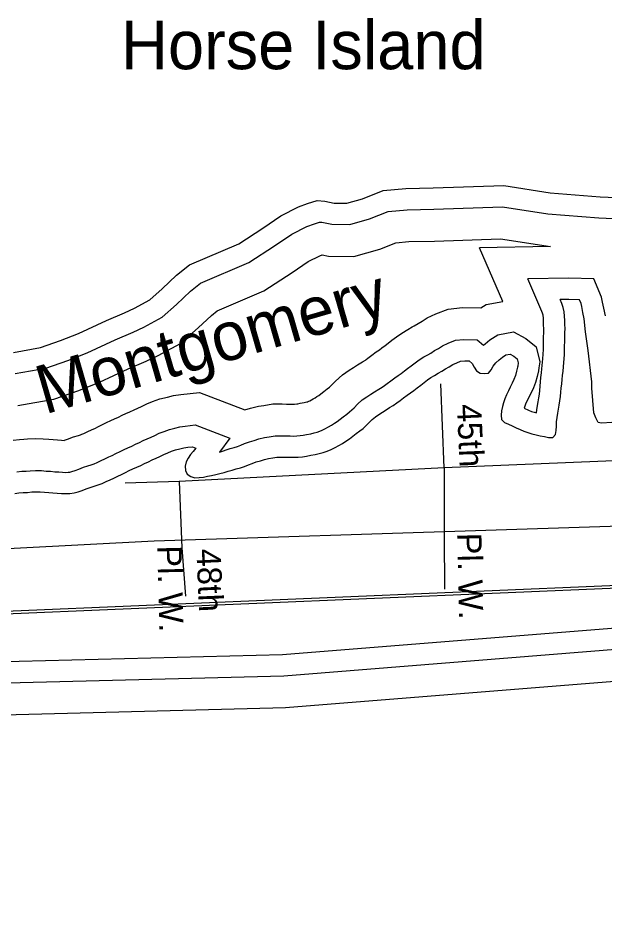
# Model space of a CAD drawing. Extents: x 2104537 to 2336408, y 34176 to 229611.
# Drawn here: x 2240453 to 2242267, y 59625 to 62406 of the extents above; entities that cross this region are included whole.
import ezdxf

# ---------------------------------------------------------------- set-up
doc = ezdxf.new("R2010")
doc.units = 0
for name, color, linetype in [('Exist Boundary Political City Limit New', 7, 'Continuous'), ('Exist Boundary Political CountyLine', 7, 'Continuous'), ('Exist Hydrographic Buffer Line', 7, 'Continuous'), ('Exist Hydrographic Creek Single Shore', 7, 'Continuous'), ('Exist Hydrographic Island Label', 7, 'Continuous'), ('Exist Hydrographic Island Shore', 7, 'Continuous'), ('Exist Road Non-System Type 51', 7, 'Continuous'), ('Exist Road Non-System Type 51 Label', 7, 'Continuous'), ('Exist Road Secondary Type 51 Attributed', 7, 'Continuous'), ('Map Preparation Boundary City Limit Buffer Line', 7, 'Continuous'), ('Old_Level_32', 7, 'Continuous')]:
    doc.layers.add(name, color=color, linetype=linetype)

msp = doc.modelspace()

# ---------------------------------------------------------------- linework, layer by layer
at = {"layer": 'Exist Boundary Political City Limit New'}
msp.add_lwpolyline([(2237354.5, 60336.3), (2239099.8, 60520.4), (2245609.5, 60794), (2248455.2, 60815.9), (2249575.8, 60873.1), (2251638.8, 60849.8), (2252920.8, 60814.8), (2254226.2, 60814.8), (2255659.8, 60779.8), (2256953.5, 60686.5), (2258317.2, 60569.8), (2259343, 60464.8), (2260788.2, 60394.8), (2261988.8, 60254.8), (2262932.8, 60173.2), (2263923.5, 60009.9), (2265660, 59729.9), (2267501.5, 59438.3), (2269413, 59158.3), (2271021.5, 58866.7), (2271662.5, 58747.9), (2271665, 58805.6), (2276511.8, 57837.8)], dxfattribs=at)
at = {"layer": 'Exist Boundary Political CountyLine'}
msp.add_lwpolyline([(2273900.4, 58318.4), (2272280.3, 58633.4), (2271021.5, 58866.7), (2269413.1, 59158.3), (2267501.6, 59438.3), (2265660.1, 59729.9), (2263923.4, 60009.9), (2262932.7, 60173.2), (2261988.7, 60254.8), (2260788.2, 60394.8), (2259342.9, 60464.8), (2258317.2, 60569.8), (2256953.6, 60686.5), (2255659.8, 60779.8), (2254226.2, 60814.8), (2252920.8, 60814.8), (2251638.7, 60849.8), (2249575.8, 60873.1), (2248235.4, 60814.8), (2246603.6, 60721.4), (2244086.1, 60639.8), (2242419.4, 60651.5), (2240228.2, 60558.1), (2237675.7, 60359.8)], dxfattribs=at)
at = {"layer": 'Exist Hydrographic Buffer Line'}
for points in [[(2245701.2, 60677.1), (2244413.4, 60626.6), (2241274, 60375.2), (2239807.3, 60337.7), (2238300.3, 60242), (2237193.1, 60217.4), (2236689.3, 60171.8), (2235867.2, 60048.2), (2235336.8, 59825.5), (2234397.3, 59910.1), (2233885.4, 59913.2), (2233580.2, 60058.3), (2233532.3, 60492.4), (2233482.7, 60606.4), (2233299.5, 60776.6), (2233097.5, 60859.8), (2232771.4, 60943.5), (2232613.7, 61062.2), (2232448, 61420.1), (2232349, 61568.5), (2232340.8, 61636.2), (2232154.7, 61952.9), (2231985.4, 62176.2)], [(2240444.5, 61308.5), (2240539, 61325.4), (2240607.1, 61349.3), (2240666.4, 61372.4), (2240753.3, 61413.1), (2240809.2, 61436.6), (2240842.2, 61452.2), (2240898.5, 61482.6), (2240943.1, 61522.1), (2240985.9, 61562.6), (2241017.1, 61587.4), (2241166.2, 61651.5), (2241245.6, 61702.7), (2241299.1, 61739.1), (2241345.8, 61762.9), (2241368.7, 61771.3), (2241384.5, 61776.2), (2241392.1, 61775.6), (2241422.4, 61769.7), (2241478, 61768.6), (2241538.8, 61786.1), (2241597.1, 61809.4), (2241654.9, 61814.5), (2241737.4, 61816.2), (2241949.6, 61823.3), (2242089.9, 61801.4), (2242247.5, 61789), (2242447.1, 61780.2)], [(2240452.2, 61209.9), (2240564.1, 61229.9), (2240641.3, 61256.9), (2240705.2, 61281.8), (2240793.2, 61323.1), (2240849.3, 61346.7), (2240886.6, 61364.3), (2240955.3, 61401.4), (2241009.6, 61449.5), (2241050.5, 61488.3), (2241068, 61502.2), (2241212.7, 61564.3), (2241300, 61620.6), (2241349.3, 61654.2), (2241385.2, 61672.5), (2241392.6, 61675.2), (2241412, 61671.4), (2241490.9, 61669.9), (2241570.8, 61692.8), (2241620.2, 61712.6), (2241660.2, 61716.2), (2241740, 61717.8), (2241943.7, 61724.6), (2242097.8, 61700.5)], [(2242097.8, 61700.5), (2241878.9, 61696.7)], [(2241951.1, 61531.4), (2241878.9, 61696.7)], [(2242267.6, 61487.4), (2242262.5, 61511), (2242258.6, 61529.1), (2242255.3, 61544.6), (2242232.2, 61601.6), (2242154.6, 61603.1), (2242028.2, 61600.9)], [(2242074.8, 61354.2), (2242076.1, 61383), (2242076.3, 61395.3), (2242076.6, 61408.4), (2242076.8, 61421.5), (2242077.1, 61435.6), (2242077.3, 61447.1), (2242077, 61459.3), (2242076.9, 61469.8), (2242076.1, 61479.8), (2242075.1, 61489), (2242073.9, 61494.8), (2242071.8, 61500.8), (2242028.2, 61600.9)], [(2241153.6, 61196.5), (2241170.9, 61202.1), (2241195.8, 61207.8), (2241212.2, 61210.5), (2241240.1, 61215.5), (2241269.5, 61215), (2241282.6, 61214.7), (2241295.7, 61214.5), (2241304.7, 61214.3), (2241307.7, 61214.4), (2241314.5, 61215.1), (2241317.5, 61215.4), (2241324.7, 61217.1), (2241337, 61219.4), (2241345.5, 61221.4), (2241348, 61222), (2241350, 61222.7), (2241351.9, 61223.5), (2241354.8, 61225), (2241364.6, 61230.4), (2241371, 61234), (2241376.6, 61237.5), (2241382.5, 61241.5), (2241388.5, 61246), (2241397.8, 61253.2), (2241408.2, 61261.2), (2241415, 61266.5), (2241418.4, 61269.5), (2241421.5, 61272.5), (2241433.5, 61285.3), (2241455.9, 61304.7), (2241475.9, 61318.9), (2241489.9, 61327.9), (2241502.1, 61335.8), (2241516.9, 61345), (2241526.4, 61350.5), (2241528.4, 61351.8), (2241534.3, 61356.4), (2241546, 61365.1), (2241559.7, 61375.4), (2241570, 61382.4), (2241577.6, 61388.2), (2241587.2, 61395.4), (2241596.6, 61402.6), (2241607.9, 61411.4), (2241622.2, 61422.1), (2241638.8, 61433.6), (2241657.4, 61445.1), (2241671.1, 61452.6), (2241676.7, 61455.8), (2241688.9, 61463.8), (2241701.6, 61470.9), (2241717.6, 61480.9), (2241743.6, 61493.2), (2241781.9, 61507.9), (2241826.6, 61512.6), (2241882.9, 61511.5), (2241899.3, 61522), (2241951.1, 61531.4)], [(2241075.2, 61066.4), (2241108.2, 61077), (2241120.7, 61080.7), (2241131.1, 61084), (2241141.7, 61087.9), (2241153.3, 61092.5), (2241168.2, 61098.2), (2241182.5, 61102.4), (2241197, 61107.1), (2241214.9, 61111.2), (2241228.9, 61113.5), (2241248, 61116.9), (2241267.6, 61116.6), (2241280.7, 61116.3), (2241293.8, 61116.1), (2241305.3, 61115.8), (2241314.4, 61116.1), (2241325, 61117.2), (2241333.9, 61118.2), (2241344.6, 61120.7), (2241357.3, 61123), (2241368.4, 61125.6), (2241376.9, 61127.7), (2241385.2, 61130.8), (2241393.1, 61133.9), (2241401.5, 61138.3), (2241412.4, 61144.3), (2241421.7, 61149.5), (2241430.5, 61155.2), (2241439.4, 61161.1), (2241448.2, 61167.8), (2241458.1, 61175.4), (2241468.5, 61183.4), (2241477.4, 61190.4), (2241484.8, 61196.7), (2241491.6, 61203.3), (2241501.8, 61214.3), (2241516.8, 61227.2), (2241531, 61237.3), (2241543.2, 61245.1), (2241554.8, 61252.7), (2241567.5, 61260.6), (2241577.9, 61266.6), (2241585.5, 61271.5), (2241594, 61278.1), (2241605.1, 61286.4), (2241616.9, 61295.3), (2241627.3, 61302.4), (2241636.7, 61309.4), (2241646.9, 61317.1), (2241656.9, 61324.8), (2241667.6, 61333.1), (2241679.7, 61342.2), (2241692.7, 61351.2), (2241706.9, 61360), (2241719.4, 61366.8), (2241728.2, 61371.9), (2241739.8, 61379.5), (2241751.7, 61386.2), (2241764.9, 61394.4), (2241782.4, 61402.7), (2241805.1, 61411.4), (2241830.9, 61414.1), (2241871.8, 61413.3), (2241891.4, 61396.3), (2241896.5, 61401), (2241911.1, 61412.7), (2241935.9, 61428.6), (2241984, 61437.3), (2242021.9, 61417.4), (2242053.7, 61390.8), (2242065, 61345.4), (2242062.3, 61326.6)], [(2242016.4, 61202), (2242030.2, 61196), (2242039.3, 61192), (2242047.8, 61189.3), (2242054.8, 61187.3), (2242056.1, 61196.5), (2242058.4, 61209.7), (2242060.5, 61221.8), (2242062.3, 61234.1), (2242063.9, 61245.5), (2242065, 61257), (2242066.2, 61270.1), (2242067.5, 61283.2), (2242068.8, 61297.1), (2242070.5, 61311), (2242071.9, 61323.3), (2242074.8, 61354.2)], [(2242062.3, 61326.6), (2242060.9, 61317.1), (2242057.1, 61299.4), (2242051.7, 61281.5), (2242045.3, 61265), (2242039.1, 61251.2), (2242032.6, 61237.8), (2242027, 61226.7), (2242022.4, 61217.1), (2242016.4, 61202)], [(2240438.7, 61103.3), (2240458.2, 61105.4), (2240471.3, 61105.8), (2240482.4, 61107), (2240505.8, 61108.3), (2240531.2, 61107.8), (2240548.3, 61106.1), (2240561.4, 61105.2), (2240574.7, 61104), (2240587.5, 61103.1), (2240595.7, 61102.3), (2240597.1, 61102.8), (2240605.8, 61106.1), (2240624.4, 61113), (2240640, 61117.6), (2240646.7, 61119.8), (2240650.5, 61121.2), (2240656.4, 61124), (2240668.6, 61129.6), (2240680.2, 61135), (2240692.4, 61140.7), (2240700, 61144.1), (2240710.2, 61149.6), (2240726.7, 61157.7), (2240739.5, 61163.4), (2240751.4, 61169.1), (2240763.3, 61174.4), (2240775.2, 61180.1), (2240786.3, 61185), (2240798.6, 61191.1), (2240811.7, 61196.8), (2240822.9, 61202.1), (2240834.8, 61207.5), (2240850.9, 61215.1), (2240869.1, 61222.1), (2240891.6, 61230.7), (2240915.2, 61236.3), (2240933.5, 61240.6), (2240956.6, 61244.4), (2241014.1, 61250.3), (2241153.6, 61196.5)], [(2240449.2, 61005.5), (2240464.9, 61007.1), (2240478, 61007.5), (2240490.4, 61008.8), (2240507.6, 61009.8), (2240525.6, 61009.4), (2240540.3, 61008), (2240553.4, 61007.1), (2240566.6, 61005.9), (2240579.4, 61005), (2240590.8, 61003.9), (2240599.3, 61003.8), (2240608.3, 61004.3), (2240613.5, 61004.8), (2240619.7, 61006.6), (2240629.8, 61009.9), (2240640.6, 61014), (2240655.6, 61019.6), (2240669.3, 61023.6), (2240679.3, 61027), (2240688.4, 61030.3), (2240697.7, 61034.6), (2240709.9, 61040.3), (2240721.5, 61045.6), (2240733.8, 61051.3), (2240743.7, 61055.9), (2240755, 61061.9), (2240768.5, 61068.5), (2240780.8, 61074), (2240792.7, 61079.7), (2240804.6, 61085.1), (2240816.5, 61090.7), (2240828.1, 61095.9), (2240840, 61101.8), (2240852.6, 61107.3), (2240864.2, 61112.8), (2240876.1, 61118.1), (2240889.7, 61124.6), (2240904.3, 61130.2), (2240920.7, 61136.5), (2240937.8, 61140.5), (2240952.9, 61144.1), (2240969.6, 61146.8), (2241000.7, 61150), (2241107.4, 61108.9), (2241075.2, 61066.4)]]:
    msp.add_lwpolyline(points, dxfattribs=at)
at = {"layer": 'Exist Hydrographic Creek Single Shore'}
for points in [[(2242287.6, 61157.6), (2242255.5, 61155.6), (2242245.7, 61157.4), (2242237.7, 61171.7), (2242231.8, 61187.2), (2242225.7, 61263.8), (2242226.1, 61283.5), (2242214.2, 61379.5), (2242206.4, 61437.1), (2242202.6, 61477.5), (2242198.4, 61497.2), (2242194.5, 61515.4), (2242192.4, 61525.2), (2242187.7, 61536.8), (2242154.5, 61537.4), (2242127.6, 61537)], [(2242141.1, 61368.5), (2242141.7, 61380.9), (2242141.9, 61394), (2242142.2, 61407.1), (2242142.4, 61420.2), (2242142.7, 61434.3), (2242143, 61447.5), (2242142.6, 61460.6), (2242142.5, 61472.7), (2242141.4, 61485.9), (2242140, 61499), (2242137.3, 61512.2), (2242133, 61524.7), (2242127.6, 61537)], [(2241089.6, 61003.5), (2241102.1, 61007.2), (2241115, 61010.2), (2241127.5, 61014.3), (2241140, 61017.9), (2241152.6, 61022), (2241165.2, 61026.7), (2241177, 61031.3), (2241189.3, 61036), (2241201.8, 61039.7), (2241214.4, 61043.7), (2241227.5, 61046.8), (2241240, 61048.8), (2241253.2, 61051.2), (2241266.3, 61051), (2241279.4, 61050.7), (2241292.6, 61050.4), (2241305.7, 61050.2), (2241318.8, 61050.6), (2241332, 61052), (2241344.8, 61053.4), (2241358, 61056.4), (2241370.8, 61058.8), (2241383.7, 61061.8), (2241396.2, 61064.9), (2241408.7, 61069.5), (2241420.6, 61074.2), (2241432.6, 61080.6), (2241444.2, 61086.9), (2241455.4, 61093.2), (2241466.4, 61100.3), (2241477.4, 61107.6), (2241488, 61115.6), (2241498.3, 61123.6), (2241508.7, 61131.6), (2241519, 61139.6), (2241529, 61148.3), (2241538.4, 61157.3), (2241547.4, 61166.9), (2241557.4, 61175.6), (2241567.7, 61182.9), (2241578.7, 61189.9), (2241590, 61197.3), (2241601.3, 61204.3), (2241612.2, 61210.6), (2241623.5, 61218), (2241633.8, 61226), (2241644.5, 61234), (2241655.1, 61242), (2241665.4, 61249), (2241676.1, 61257), (2241686.7, 61265), (2241697.1, 61273), (2241707.4, 61281), (2241718, 61289), (2241728.7, 61296.3), (2241740, 61303.3), (2241751.6, 61309.6), (2241762.5, 61316), (2241773.8, 61323.3), (2241785.1, 61329.7), (2241796.4, 61336.7), (2241808.3, 61342.3), (2241820.5, 61347), (2241833.7, 61348.4), (2241846.8, 61348.2), (2241856.5, 61339.8), (2241862.8, 61328.2), (2241869.8, 61317.2), (2241880.8, 61310.4), (2241893.9, 61308.6), (2241906.7, 61309.9), (2241915.2, 61320.6), (2241921.3, 61332), (2241929.7, 61342.3), (2241939.4, 61351.3), (2241949.4, 61359.3), (2241960.3, 61366.3), (2241973.5, 61368.7), (2241985.2, 61362.6), (2241995.2, 61354.2), (2241998.2, 61342), (2241996.8, 61332)], [(2241956.3, 61158.1), (2241968, 61152.3), (2241980.1, 61147.1), (2241992.1, 61141), (2242004.1, 61135.8), (2242015.8, 61130.7), (2242028.5, 61126.5), (2242040.9, 61123), (2242054, 61120.1), (2242066.4, 61116.6), (2242079.2, 61114.1), (2242092.2, 61111.2), (2242105.4, 61111.9), (2242114, 61120.6), (2242115.6, 61133), (2242116.2, 61146.8), (2242117.1, 61159.9), (2242119, 61173), (2242120.9, 61186.1), (2242123.1, 61198.5), (2242125.3, 61211.6), (2242127.2, 61224.7), (2242129.1, 61237.8), (2242130.3, 61250.9), (2242131.6, 61264), (2242132.8, 61277.1), (2242134, 61290.2), (2242135.6, 61303.3), (2242137.2, 61316.3), (2242138.4, 61329.4), (2242139.6, 61342.5), (2242140.5, 61354.7), (2242141.1, 61367.8), (2242141.1, 61368.5)], [(2241996.8, 61332), (2241996.3, 61328.9), (2241993.5, 61315.8), (2241989.6, 61302.8), (2241984.8, 61290.4), (2241979.6, 61279), (2241973.8, 61267), (2241968, 61255.6), (2241962.2, 61243.3), (2241957.4, 61231.2), (2241953.2, 61218.8), (2241949.4, 61206.8), (2241946.5, 61193.7), (2241945.6, 61180.6), (2241947.3, 61167.4), (2241956.3, 61158.1)], [(2240443.4, 60938.8), (2240456.2, 60940.2), (2240469.3, 60941.6), (2240482.5, 60942), (2240495.6, 60943.4), (2240508.8, 60944.1), (2240521.9, 60943.9), (2240535, 60942.6), (2240548.1, 60941.7), (2240561.2, 60940.5), (2240574, 60939.6), (2240587.1, 60938.4), (2240600.5, 60938.1), (2240613.6, 60938.8), (2240626.5, 60940.2), (2240639, 60943.9), (2240651.5, 60947.9), (2240663.8, 60952.6), (2240676.3, 60957.3), (2240688.9, 60961), (2240701.1, 60965), (2240713.6, 60969.7), (2240725.2, 60975.1), (2240737.5, 60980.7), (2240749.1, 60986.1), (2240761.3, 60991.8), (2240772.9, 60997.1), (2240784.8, 61003.5), (2240796.4, 61009.1), (2240808.3, 61014.5), (2240820.2, 61020.2), (2240832.2, 61025.5), (2240844.1, 61031.2), (2240856, 61036.5), (2240867.6, 61042.2), (2240879.8, 61047.6), (2240891.7, 61053.2), (2240903.6, 61058.6), (2240915.6, 61064.3), (2240927.8, 61068.9), (2240940, 61073.6), (2240952.9, 61076.7), (2240965.7, 61079.7), (2240978.2, 61081.7), (2240991.7, 61083.1), (2241002.5, 61079), (2240994.4, 61068.3), (2240986, 61058.6), (2240978.9, 61047.3), (2240972.4, 61035.9), (2240969.6, 61022.9), (2240970.6, 61009.7), (2240976, 60998.1), (2240987, 60991.4), (2240999.4, 60987.2), (2241012.5, 60987.6), (2241025.7, 60989), (2241038.5, 60992), (2241051.4, 60994.4), (2241064.2, 60997.4), (2241076.7, 61000.5), (2241089.6, 61003.5)], [(2245699.5, 60742.7), (2244409.5, 60692.1), (2241270.5, 60440.7), (2239804.4, 60403.3), (2238297.5, 60307.6), (2237189.4, 60283), (2236681.5, 60237), (2235849.4, 60111.9), (2235326.5, 59892.3), (2234400.5, 59975.7), (2233900.3, 59978.7), (2233641.4, 60101.8)], [(2245703.7, 60578.7), (2244419.2, 60528.3), (2241279.2, 60276.9), (2239811.7, 60239.4), (2238304.5, 60143.7), (2237198.6, 60119.1), (2236701.1, 60074), (2235894, 59952.7), (2235352.4, 59725.3), (2234392.6, 59811.7), (2233862.9, 59814.9), (2233488.3, 59992.9)]]:
    msp.add_lwpolyline(points, dxfattribs=at)
at = {"layer": 'Exist Hydrographic Island Shore'}
msp.add_lwpolyline([(2240439.3, 61374.2), (2240522.2, 61389), (2240584.3, 61410.8), (2240640.5, 61432.7), (2240726.6, 61473), (2240782.5, 61496.6), (2240812.6, 61510.7), (2240860.7, 61536.7), (2240898.7, 61570.4), (2240942.8, 61612.2), (2240983.1, 61644.3), (2241135.3, 61709.6), (2241209.4, 61757.4), (2241265.6, 61795.7), (2241319.6, 61823.2), (2241347.6, 61833.4), (2241377.3, 61842.7), (2241401.2, 61840.6), (2241429.4, 61835.2), (2241469.4, 61834.4), (2241517.5, 61848.2), (2241581.7, 61873.9), (2241651.3, 61880.1), (2241735.7, 61881.8), (2241953.6, 61889), (2242097.6, 61866.6), (2242251.5, 61854.5), (2242451.5, 61845.7)], dxfattribs=at)
at = {"layer": 'Exist Road Non-System Type 51'}
for points in [[(2241769.6, 61018.3), (2241759, 61277.2)], [(2242544, 61049.9), (2241769.6, 61018.3)], [(2241769.6, 61018.3), (2240951.1, 60976)], [(2241769.6, 61018.3), (2241769.6, 60806.9)], [(2240951.1, 60976), (2240784.2, 60970.8)], [(2240951.1, 60976), (2240959.3, 60770.7)], [(2241769.6, 60806.9), (2241770.7, 60643.1)], [(2240959.3, 60770.7), (2240970.1, 60622)]]:
    msp.add_lwpolyline(points, dxfattribs=at)
at = {"layer": 'Exist Road Secondary Type 51 Attributed'}
msp.add_lwpolyline([(2254566.4, 60968.7), (2253289, 61007.9), (2252714.1, 61020.7), (2249745.7, 61044.8), (2248147.2, 61010.5), (2247088, 60979.8), (2245763.4, 60956.3), (2244971.9, 60923.6), (2240873.3, 60791.5), (2237235.4, 60600.9), (2236878, 60573.8)], dxfattribs=at)
at = {"layer": 'Map Preparation Boundary City Limit Buffer Line'}
msp.add_lwpolyline([(2237354.5, 60336.3), (2239099.8, 60520.4), (2245609.5, 60794), (2248455.2, 60815.9), (2249575.8, 60873.1), (2251638.8, 60849.8), (2252920.8, 60814.8), (2254226.2, 60814.8), (2255659.8, 60779.8), (2256953.5, 60686.5), (2258317.2, 60569.8), (2259343, 60464.8), (2260788.2, 60394.8), (2261988.8, 60254.8), (2262932.8, 60173.2), (2263923.5, 60009.9), (2265660, 59729.9), (2267501.5, 59438.3), (2269413, 59158.3), (2271021.5, 58866.7), (2271662.5, 58747.9), (2271665, 58805.6), (2276511.8, 57837.8)], dxfattribs=at)

# ---------------------------------------------------------------- texts
at = {"layer": 'Exist Hydrographic Island Label'}
msp.add_text('Horse Island', height=150, dxfattribs=at).set_placement((2240771.5, 62248.2))
at = {"layer": 'Exist Road Non-System Type 51 Label'}
for s, rotation, p in [('45th', 272.4874, (2241809.1, 61213.4)), ('Pl. W.', 271.3545, (2241809.6, 60816.4)), ('Pl. W.', 271.3545, (2240883.3, 60777.4)), ('48th', 272.4873, (2241004, 60766.8))]:
    msp.add_text(s, height=75, rotation=rotation, dxfattribs=at).set_placement(p)
at = {"layer": 'Old_Level_32'}
msp.add_text('Montgomery', height=150, rotation=16.1772, dxfattribs=at).set_placement((2240535.5, 61182.1))

doc.saveas('drawing.dxf')
